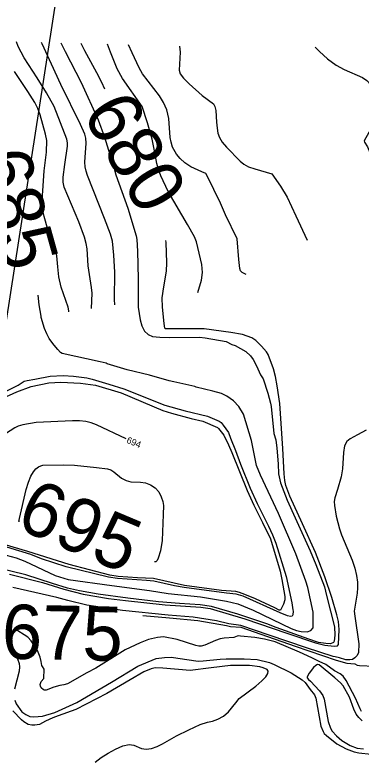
# Model space of a CAD drawing. Extents: x -291892836 to 2945206, y -477993085 to 1832792.
# Drawn here: x 1851623.8 to 1851834.7, y 544783.9 to 545236.7 of the extents above; entities that cross this region are included whole.
import ezdxf

# ---------------------------------------------------------------- set-up
doc = ezdxf.new("R2010")
doc.units = 0
for name, color, linetype in [('DT_X_Contour_Minor', 7, 'Continuous'), ('DT_X_Terrain_Ground_Line', 7, 'Continuous'), ('Level 19', 7, 'Continuous'), ('Level 40', 7, 'Continuous')]:
    doc.layers.add(name, color=color, linetype=linetype)

msp = doc.modelspace()

# ---------------------------------------------------------------- linework, layer by layer
at = {"layer": 'DT_X_Contour_Minor'}
for points in [[(1851670.6, 545058.08), (1851670.85, 545067.32), (1851670.61, 545070.78), (1851668.43, 545084.02), (1851667.88, 545094.36), (1851667.32, 545097.66), (1851666.25, 545101.5), (1851662.71, 545110.81), (1851653.86, 545131.86), (1851653.27, 545134.97), (1851653.25, 545138), (1851654.26, 545145.69), (1851655.99, 545156.78), (1851655.99, 545158.93), (1851655.46, 545161.16), (1851647.74, 545180.93), (1851643.18, 545189.33), (1851637.45, 545198.43), (1851629.48, 545210.63), (1851627.58, 545213.93), (1851625.9, 545217.49), (1851624.91, 545220.29)], [(1851684.77, 545060.22), (1851684.53, 545063.48), (1851684.77, 545080.18), (1851684.09, 545090.4), (1851683.23, 545099.05), (1851682.07, 545103.33), (1851678.48, 545112.81), (1851668.16, 545138.9), (1851667.22, 545141.64), (1851666.63, 545144.2), (1851666.46, 545147.16), (1851667.31, 545158.61), (1851667.09, 545161.59), (1851666.4, 545164.17), (1851663.77, 545170.04), (1851651.81, 545194.38), (1851640.51, 545218.98), (1851640.1, 545219.89)], [(1851651.92, 545219.58), (1851654.52, 545214.31), (1851664.25, 545195.55), (1851674.48, 545172.74), (1851678.42, 545162.22), (1851684.24, 545143.23), (1851685.24, 545139.32), (1851692.62, 545119.01), (1851697.64, 545102.29), (1851698.1, 545100.1), (1851698.62, 545092.96), (1851699.04, 545076.05), (1851699.03, 545062.37)], [(1851678.63, 545191.54), (1851676.73, 545195.61), (1851673.83, 545201.49), (1851666.48, 545214.77), (1851664.23, 545219.25)], [(1851735.38, 545067.86), (1851737.55, 545075.22), (1851738.07, 545080.05), (1851737.65, 545084.9), (1851734.38, 545098.68), (1851733.26, 545101.55), (1851728.92, 545109.25), (1851717.11, 545129.22), (1851712.82, 545138.68), (1851711.31, 545142.7), (1851710.26, 545146.18), (1851709.03, 545152.94), (1851707.55, 545161.16), (1851704.6, 545171.1), (1851701.33, 545181.02), (1851689.48, 545198.02), (1851686.14, 545203.95), (1851682.04, 545214.09), (1851680.18, 545218.83)], [(1851764.76, 545078.67), (1851762.32, 545080.01), (1851761.36, 545081), (1851760.91, 545082.47), (1851760.31, 545087.86), (1851759.26, 545100.46), (1851752.2, 545115.03), (1851749.17, 545122.06), (1851740.91, 545138.71), (1851740.09, 545140.11), (1851737.71, 545141.18), (1851730.99, 545144.31), (1851727.35, 545146.61), (1851724.44, 545149.26), (1851722.3, 545151.96), (1851719.9, 545156.23), (1851718.96, 545159.18), (1851718.47, 545161.99), (1851717.62, 545173.67), (1851716.48, 545178.84), (1851714.46, 545183.4), (1851711.88, 545187.35), (1851701.57, 545200.76), (1851699.46, 545204.44), (1851695.24, 545213.63), (1851693.15, 545218.48)], [(1851724.21, 545217.66), (1851724.45, 545214.04), (1851723.87, 545202.98), (1851724.54, 545200.75), (1851726.46, 545198.18), (1851729.91, 545194.7), (1851737.97, 545187.65), (1851744.86, 545182.51), (1851745.7, 545180.87), (1851746.28, 545178.45), (1851746.75, 545171.37), (1851746.97, 545167.76), (1851747.43, 545164.73), (1851748.39, 545162.03), (1851750.13, 545159.25), (1851752.79, 545156.11), (1851761.13, 545147.65), (1851763.35, 545145.84), (1851766.15, 545144.33), (1851769.96, 545142.93), (1851780.31, 545140.06), (1851785.63, 545132.42), (1851789.61, 545125.78), (1851795.07, 545114.37), (1851801.92, 545099.67)], [(1851806.65, 545217.01), (1851809.35, 545214.32), (1851814.28, 545210), (1851819.51, 545206.16), (1851824.48, 545203.4), (1851835.65, 545198.67), (1851838.16, 545196.84), (1851840.69, 545194.11), (1851843.5, 545190.23), (1851846.08, 545185.81), (1851847.77, 545181.69), (1851848.07, 545178.46), (1851847.25, 545175.93), (1851843.98, 545171.31), (1851839.49, 545165.06), (1851836.55, 545160.03), (1851836.78, 545159.34), (1851838.7, 545156.33), (1851840.49, 545151.98), (1851844.26, 545141.25), (1851845.55, 545135.66), (1851845.97, 545128.96), (1851846.14, 545124.67)], [(1851656.76, 545056), (1851656.75, 545056.69), (1851656.26, 545058.88), (1851652.09, 545071.11), (1851650.66, 545077.29), (1851650.08, 545083.43), (1851649.46, 545090.02), (1851648.74, 545093.32), (1851646.78, 545099.03), (1851643.89, 545106.07), (1851641.75, 545114), (1851640.47, 545119.42), (1851640.34, 545121.01), (1851641.01, 545132.64), (1851641.75, 545141.88), (1851643.07, 545153.26), (1851643.34, 545160.17), (1851642.42, 545164.15), (1851639.31, 545175.92), (1851637.85, 545179.77), (1851636.01, 545183.41), (1851631.82, 545190.04), (1851623.66, 545202.15)], [(1851713.65, 545064.58), (1851713.65, 545064.62), (1851714.64, 545071.27), (1851716.29, 545080.81), (1851716.35, 545085.77), (1851715.93, 545098.2), (1851715.76, 545099.42)], [(1851620.65, 544896.39), (1851640.63, 544891.33), (1851653.67, 544887.26), (1851665.44, 544884.22), (1851680.85, 544881.72), (1851691.19, 544880.4), (1851715.34, 544877.67), (1851737.11, 544876.28), (1851742.75, 544875.55), (1851763.92, 544869.31), (1851789.52, 544860.53), (1851806.93, 544854.61), (1851812.66, 544853.18), (1851818.33, 544852.64), (1851820.34, 544852.87), (1851820.87, 544853.66), (1851821.3, 544862.85), (1851821.01, 544867.66), (1851819.96, 544871.75), (1851816.91, 544882.19), (1851812.71, 544894.71), (1851806.97, 544909.61), (1851799.11, 544926.97), (1851791.34, 544943.97), (1851788.98, 544950.34), (1851788.27, 544953.46), (1851787.89, 544957.43), (1851787.13, 544972.81), (1851785.16, 545000.18), (1851783.66, 545010.93), (1851782.64, 545016.72), (1851781.4, 545021.29), (1851778.18, 545030.07), (1851777.18, 545031.63), (1851774.07, 545035.21), (1851770.63, 545038.59), (1851768.15, 545040.22), (1851762.51, 545042.14), (1851755.39, 545043.47), (1851739.13, 545045.74), (1851715.61, 545045.75), (1851715.23, 545046.15), (1851714.73, 545048.91), (1851713.7, 545058.91), (1851713.65, 545064.58)], [(1851639.77, 545053.43), (1851638.64, 545060.36), (1851638.1, 545066.24)], [(1851699.03, 545062.37), (1851699.02, 545058.96), (1851700.25, 545051.12), (1851701.22, 545047.41), (1851702.8, 545044.17), (1851705.07, 545042.14), (1851707.67, 545041.11), (1851712.05, 545040.51), (1851718.13, 545040.43), (1851736.29, 545040.55), (1851739.68, 545040.27), (1851752.62, 545037.88), (1851756, 545036.23), (1851758.12, 545035.58), (1851764.6, 545031.92), (1851767.35, 545029.26), (1851768.99, 545027.1), (1851771.06, 545023.11), (1851773.42, 545017.73), (1851775.17, 545015.23), (1851777.98, 545006.56), (1851779.51, 545000.44), (1851780.03, 544998.47), (1851781.67, 544982.01), (1851782.74, 544978.2), (1851783.43, 544973.11), (1851784.2, 544963.64), (1851784.49, 544957.49), (1851785.7, 544951.9), (1851789.71, 544941.48), (1851794.66, 544930.73), (1851803.76, 544910.71), (1851807.17, 544902.39), (1851812.37, 544888.76), (1851813.73, 544883.47), (1851818.62, 544864.42), (1851818.8, 544859.23), (1851818.35, 544855.61), (1851817.94, 544854.95), (1851816.03, 544854.12), (1851813.32, 544854.28), (1851808.82, 544854.95), (1851802.88, 544856.89), (1851782.94, 544863.95), (1851777.33, 544866.16), (1851759.57, 544872.12), (1851743.54, 544876.75), (1851736.76, 544877.68), (1851724.02, 544878.55), (1851711.25, 544879.53), (1851692.56, 544881.83), (1851674.55, 544884.25), (1851663.18, 544886.19), (1851655.95, 544888), (1851646.77, 544890.75), (1851630.51, 544895.98), (1851612.86, 544900.25)], [(1851618.58, 544907.98), (1851624.56, 544906.33), (1851629.85, 544904.25), (1851648.31, 544895.52), (1851656.25, 544893.25), (1851682.87, 544889.46), (1851705.77, 544886.39), (1851717.25, 544884.74), (1851736.9, 544882.7), (1851752.66, 544879.98), (1851759.69, 544878.32), (1851768.94, 544874.58), (1851792.05, 544863.31), (1851795.42, 544862.09), (1851798.31, 544861.55), (1851801.93, 544861.35), (1851804.15, 544862.08), (1851805.59, 544863.83), (1851805.63, 544873.23), (1851802.36, 544888.3), (1851801.08, 544892.15), (1851794.92, 544908.82), (1851784.39, 544933.24), (1851773.38, 544956.7), (1851771.11, 544962.51), (1851767.89, 544977.67), (1851763.07, 544993.85), (1851760.26, 544998.34), (1851757.09, 545001.83), (1851752.86, 545004.79), (1851749.6, 545006.42), (1851744.38, 545007.7), (1851734.36, 545010.09), (1851733.51, 545010.6), (1851720.71, 545013.52), (1851717.91, 545014.13), (1851705.91, 545017.44), (1851692.28, 545020.82), (1851680.14, 545024.3), (1851679.36, 545024.83), (1851675.84, 545025.68), (1851652.66, 545030.73), (1851651.63, 545031.27), (1851650.08, 545033.05), (1851647.87, 545035.73), (1851646.35, 545037.52), (1851644.75, 545039.82), (1851643.22, 545042.68), (1851641.85, 545045.92), (1851639.92, 545052.49), (1851639.77, 545053.43)], [(1851618.89, 545007.97), (1851625.78, 545011.42), (1851629.42, 545013.74), (1851631.33, 545014.17), (1851636.07, 545015.04), (1851645.35, 545016.9), (1851653.31, 545017.31), (1851659.48, 545016.96), (1851667.61, 545015.88), (1851670.98, 545015.07), (1851681.01, 545011.98), (1851690.28, 545009.17), (1851715.18, 544999.34), (1851727.66, 544995.8), (1851741.18, 544992.46), (1851748.34, 544989.53), (1851749.5, 544988.72), (1851750.75, 544987.1), (1851753.91, 544982.68), (1851755.13, 544979.13), (1851758.24, 544971.76), (1851761.17, 544963.44), (1851767.1, 544948.78), (1851771.36, 544939.46), (1851778.26, 544925.63), (1851780.82, 544920.42), (1851782.76, 544915.22), (1851789.02, 544895.02), (1851792.47, 544878.91), (1851793.12, 544874.71), (1851793.27, 544873.84), (1851793.14, 544871.71), (1851792.8, 544870.94), (1851791.82, 544870.63), (1851789.99, 544871), (1851785.34, 544872.83), (1851762.98, 544882.99), (1851758.61, 544884.33), (1851752.69, 544884.83), (1851726.86, 544888.24), (1851721.11, 544889.35), (1851708.4, 544892.17), (1851703.98, 544892.61), (1851686.31, 544893.88), (1851680.85, 544894.65), (1851655.13, 544900.87), (1851640.12, 544905.72), (1851633.65, 544908.45), (1851618.94, 544912.93)], [(1851616.41, 545003.59), (1851625.13, 545007.27), (1851633.78, 545010.59), (1851644.57, 545012.77), (1851651.75, 545013.28), (1851663.9, 545012.57), (1851672.88, 545011.38), (1851688.59, 545006.68), (1851713.96, 544996.03), (1851719.22, 544994.44), (1851731.17, 544991.19), (1851738.34, 544989.42), (1851747.35, 544985.65), (1851747.79, 544985.14), (1851751.2, 544981), (1851753.97, 544975.2), (1851756.05, 544970.54), (1851765.27, 544947.42), (1851769.31, 544938.41), (1851774.62, 544927.84), (1851779.56, 544917.9), (1851785.42, 544898.3), (1851786.46, 544893.1), (1851788.3, 544882.76), (1851788.24, 544880.85), (1851787.43, 544878.23), (1851785.6, 544874.44), (1851784.88, 544874.58), (1851782.11, 544875.89), (1851770.45, 544881.33), (1851763.88, 544884.11), (1851760.65, 544885.27), (1851758.39, 544885.81), (1851749.64, 544886.39), (1851727.1, 544889.44), (1851708.2, 544893.71), (1851698.49, 544894.29), (1851686.85, 544895.01), (1851681.62, 544895.76), (1851656.93, 544902.21), (1851631.74, 544910.22), (1851617.22, 544914.56)], [(1851691.56, 544978.75), (1851673.46, 544987.33), (1851670.38, 544988.42), (1851667.03, 544989.26), (1851663.24, 544989.72), (1851658.97, 544989.76), (1851636.84, 544988.63), (1851628.61, 544987.26), (1851625.9, 544986.45), (1851623.85, 544985.45), (1851612.28, 544978.17), (1851606.21, 544973.82), (1851601.37, 544969.41), (1851597.01, 544964.62), (1851583.66, 544960.25)], [(1851837.71, 544983.93), (1851832.57, 544981.1), (1851828.16, 544978.83), (1851826.13, 544977.16), (1851824.66, 544974.49), (1851823.98, 544970.51), (1851823.39, 544960.53), (1851822.6, 544955.7), (1851820.34, 544947.87), (1851818.7, 544942.93), (1851818.38, 544940.72), (1851818.46, 544938.16), (1851819.57, 544931.75), (1851821.53, 544924.07), (1851822.83, 544920.32), (1851829.38, 544905.04), (1851830.82, 544900.17), (1851831.88, 544895.54), (1851832.44, 544891.58), (1851832.53, 544888.12), (1851832.25, 544884.86), (1851830.46, 544873.87), (1851830.88, 544870.83), (1851833.3, 544854.05), (1851833.05, 544848.77), (1851832.3, 544846.88), (1851830.86, 544845.47), (1851829.39, 544844.52), (1851827.95, 544844.3), (1851825.47, 544844.38), (1851821.6, 544845.48), (1851819.03, 544846.11), (1851817.77, 544846.4), (1851801.41, 544851.55), (1851778.75, 544859.33), (1851761.51, 544865.2), (1851754.18, 544866.26), (1851746.57, 544868.02), (1851732.46, 544870.18), (1851717.26, 544871.4), (1851689.32, 544874.25), (1851667.62, 544877.55), (1851656.07, 544880.37), (1851649.49, 544882.15), (1851622.52, 544888.34)], [(1851626.65, 544928.39), (1851626.31, 544928.53), (1851626.66, 544930.35), (1851630.76, 544947.89), (1851632.16, 544952.4), (1851633.61, 544956), (1851635.12, 544958.72), (1851636.69, 544960.59), (1851638.22, 544961.77), (1851639.59, 544962.41), (1851640.82, 544962.68), (1851653.53, 544962.9), (1851660.1, 544962.8), (1851673.47, 544961.39), (1851680.35, 544960.59), (1851682.25, 544959.95), (1851684.02, 544958.77), (1851688.86, 544954.92), (1851691.66, 544953.35), (1851694.47, 544952.67), (1851700.32, 544952.45), (1851703.47, 544951.94), (1851706.55, 544950.82), (1851709.29, 544949), (1851711.46, 544946.47), (1851713.01, 544943.56), (1851713.95, 544940.7), (1851714.32, 544938.16), (1851714.12, 544932.67), (1851713.46, 544916.9), (1851712.59, 544910.61), (1851711.19, 544906.08), (1851710.45, 544904.7), (1851709.78, 544904), (1851708.92, 544903.83)], [(1851701.77, 544871.32), (1851718.11, 544869.8), (1851735.3, 544868.14), (1851752.66, 544865.12), (1851755.22, 544864.63), (1851761.43, 544864.08), (1851769.52, 544861.26), (1851794.49, 544852.69), (1851819.63, 544844.08), (1851826.05, 544842.34), (1851830.92, 544841.93), (1851832.33, 544841.05), (1851833.83, 544840.85), (1851842.95, 544840.41)], [(1851834.09, 544814.41), (1851831.29, 544820.98), (1851825.56, 544831.77), (1851823.79, 544834.29), (1851821.96, 544835.84), (1851818.58, 544837.55), (1851813.21, 544841.44), (1851809.26, 544843.34), (1851804.67, 544845.44), (1851797.27, 544849.06), (1851782.42, 544855.25), (1851775.79, 544856.84), (1851769.99, 544857.92), (1851761.32, 544858.66), (1851760.24, 544858.89), (1851759.15, 544858.61), (1851757.12, 544857.97), (1851751.34, 544857.52), (1851748.85, 544857.16), (1851746.14, 544856), (1851739.47, 544853.32), (1851737.27, 544852.62), (1851735.95, 544852.59), (1851734.11, 544852.96), (1851722.62, 544856.73), (1851714.37, 544858.27), (1851710.78, 544857.92), (1851705.33, 544856.74), (1851700.09, 544854.58), (1851691, 544850.35), (1851673.11, 544839.32), (1851667.72, 544836.46), (1851655.82, 544829.76), (1851653.76, 544829.13), (1851651.14, 544828.71), (1851647.53, 544827.6), (1851642.86, 544825.87), (1851641.98, 544825.81), (1851641.22, 544826.05), (1851639.78, 544827.37), (1851639.36, 544828.31), (1851639.29, 544829.36), (1851639.94, 544831.16), (1851641.53, 544832.9), (1851641.72, 544838.61), (1851640.74, 544840.18), (1851640.32, 544840.86), (1851639.9, 544843.35), (1851639.26, 544845.95), (1851637.62, 544850), (1851633.73, 544855.82), (1851631.66, 544858.07), (1851623.37, 544863.38)], [(1851622.33, 544848.85), (1851624.4, 544846.77), (1851625.46, 544844.89), (1851626.5, 544842.11), (1851626.73, 544840.11), (1851626.44, 544837.35), (1851623.68, 544826.55)], [(1851623.8, 544819.68), (1851624.61, 544817.62), (1851628.17, 544812.76), (1851630.45, 544810.99), (1851632.91, 544809.84), (1851635.45, 544809.59), (1851640.6, 544810.03), (1851648.21, 544812.36), (1851661.51, 544818.42), (1851682.78, 544830.8), (1851698.77, 544840.36), (1851709.87, 544845.12), (1851715.02, 544845.82), (1851719.14, 544845.84), (1851723.12, 544845.39), (1851735.53, 544843.59), (1851738.45, 544843.61), (1851748.81, 544844.71), (1851752.44, 544844.94)], [(1851752.44, 544844.94), (1851763.5, 544844.95), (1851771.46, 544844.49), (1851778.92, 544842.68), (1851781.7, 544841.56), (1851792.16, 544836.41), (1851798.9, 544832.08), (1851800.64, 544830.48), (1851803.65, 544826.21), (1851806.42, 544822.96), (1851807.23, 544821.06), (1851808.11, 544815.36), (1851810.2, 544804.01), (1851811.64, 544800.67), (1851812.29, 544799.5), (1851813.59, 544798.27), (1851819.9, 544793.26), (1851825.63, 544790.16), (1851830.49, 544788.4), (1851833.36, 544787.81), (1851840.81, 544786.96)], [(1851672.77, 544782.05), (1851676.45, 544784.94), (1851680.64, 544787.52), (1851685.19, 544789.98), (1851689.64, 544791.94), (1851693.47, 544792.88), (1851696.33, 544792.48), (1851700.98, 544790.28), (1851703.85, 544789.96), (1851707.09, 544790.4), (1851710.46, 544791.51), (1851713.71, 544793.14), (1851722.24, 544798.08), (1851729.81, 544801.67), (1851736.71, 544805.06), (1851741.12, 544806.32), (1851744.14, 544807.05), (1851747.53, 544808.19), (1851750.93, 544810.05), (1851753.99, 544812.74), (1851758.33, 544818.13), (1851760.45, 544820.71), (1851770.56, 544828.36), (1851774.23, 544831.43), (1851776.72, 544833.97), (1851777.99, 544835.92), (1851778.16, 544837.37), (1851777.45, 544838.38), (1851775.17, 544839.45), (1851773.02, 544839.95), (1851766.76, 544840.8), (1851755.15, 544840.89), (1851743.5, 544839.49), (1851730.7, 544837.86), (1851714, 544839.27), (1851709.24, 544839.34), (1851706.89, 544838.89), (1851702.38, 544836.98), (1851694.11, 544832.17), (1851679.85, 544823.86), (1851661, 544814.05), (1851650.31, 544810.29), (1851646.97, 544809.12), (1851642.52, 544807.03), (1851638.8, 544805.04), (1851636.02, 544804.53), (1851634.26, 544804.53), (1851631.89, 544805), (1851629.32, 544806.63), (1851627.78, 544807.71), (1851622.64, 544813.24)], [(1851835.4, 544807.11), (1851833.3, 544809.18), (1851831.8, 544811.21), (1851830.38, 544814.39), (1851827.59, 544821.6), (1851823.82, 544828.4), (1851822.12, 544830.29), (1851818.68, 544833.45), (1851809.09, 544841.31), (1851808.22, 544841.37), (1851807.08, 544840.87), (1851805.7, 544839.58), (1851803.07, 544836.16), (1851801.83, 544833.97), (1851801.81, 544833.29), (1851802.63, 544832.3), (1851803.88, 544831.29), (1851809.41, 544825.38), (1851811.37, 544822.61), (1851812.25, 544820.35), (1851814.61, 544806.72), (1851816, 544802.73), (1851817, 544800.89), (1851819.72, 544798.13), (1851822.89, 544795.18), (1851828.11, 544792.13), (1851832.34, 544790.64), (1851836.16, 544790.09)], [(1851834.93, 544812.92), (1851834.09, 544814.41)]]:
    msp.add_lwpolyline(points, dxfattribs=at)
at = {"layer": 'Level 40'}
msp.add_line((1851666.59, 545359.82), (1851524.12, 544444.79), dxfattribs=at)

# ---------------------------------------------------------------- texts
at = {"layer": 'DT_X_Terrain_Ground_Line'}
for s, rotation, p in [('680', 300.3216, (1851664.37, 545176.88)), ('685', 285.6013, (1851599.45, 545150.08)), ('695', 337.1799, (1851623.42, 544924.94)), ('675', 358.8115, (1851615.66, 544845.11))]:
    msp.add_text(s, height=33, rotation=rotation, dxfattribs=at).set_placement(p)
at = {"layer": 'Level 19'}
msp.add_text('694', height=4, rotation=337.1169, dxfattribs=at).set_placement((1851691.47, 544976.51))

doc.saveas('drawing.dxf')
